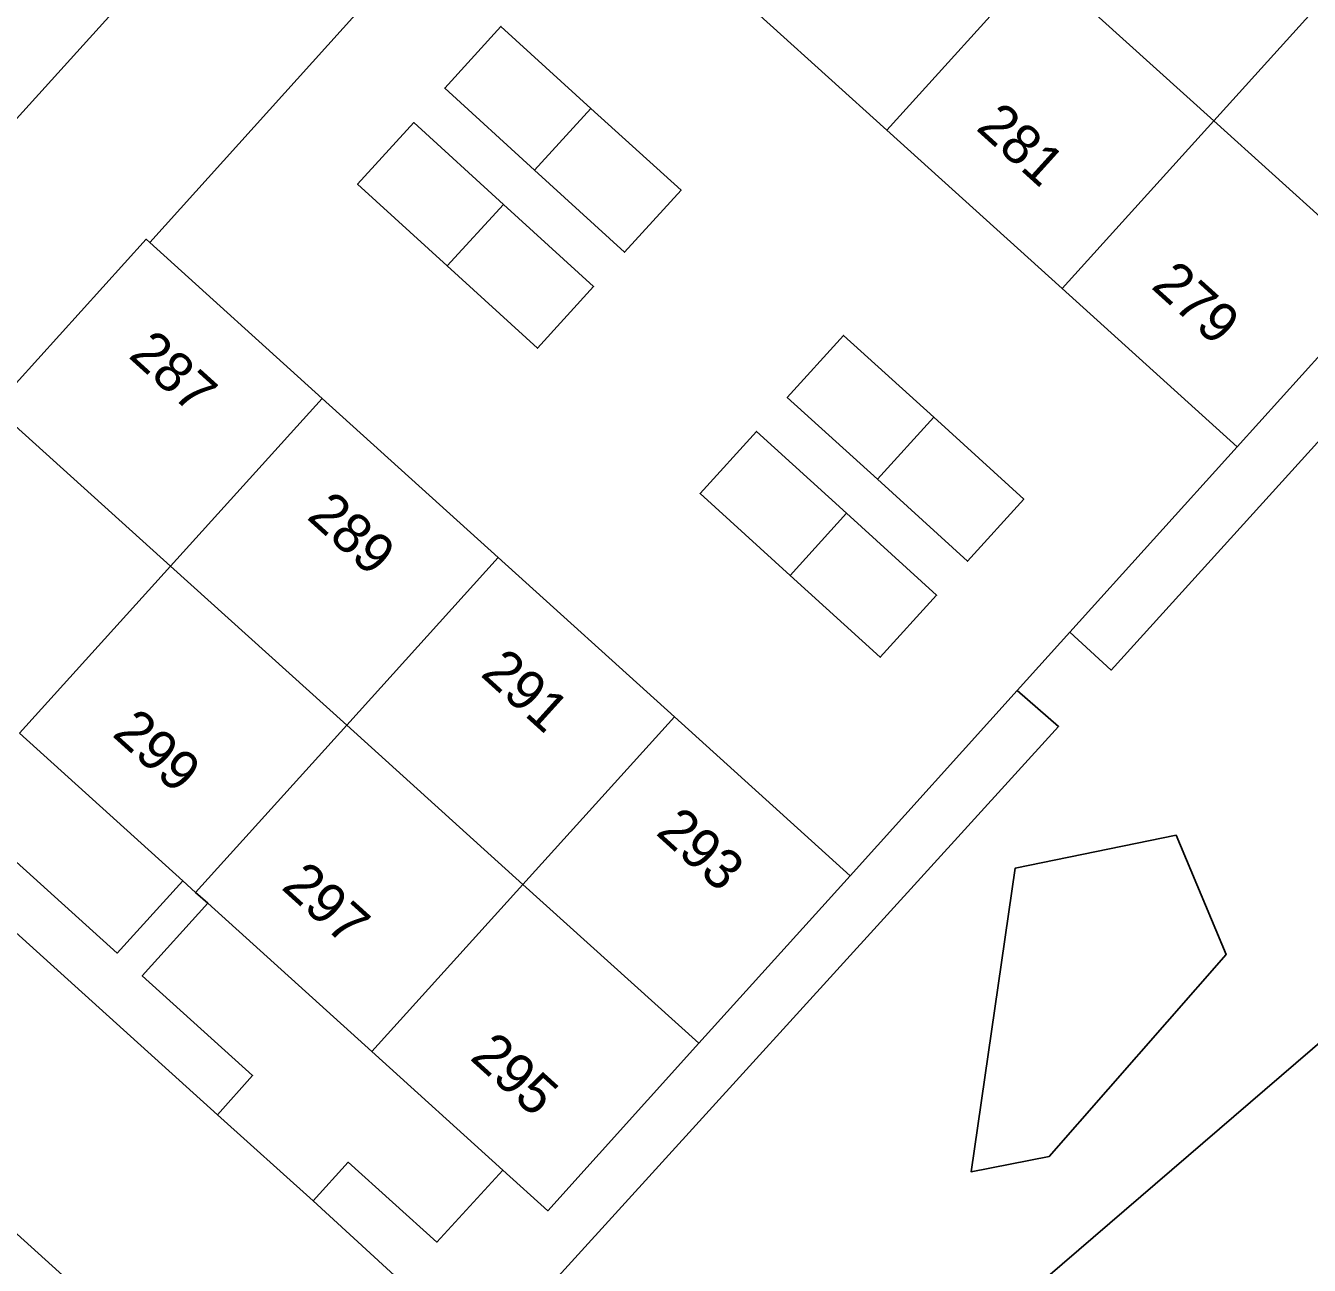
# Model space of a CAD drawing. Extents: x 161772 to 163123, y 383092 to 383917.
# Drawn here: x 162073.6 to 162105.76, y 383164.85 to 383195.91 of the extents above; entities that cross this region are included whole.
import ezdxf

# ---------------------------------------------------------------- set-up
doc = ezdxf.new("R2010")
doc.units = 0
for name, color, linetype in [('IMGEO_Groenvoorziening', 7, 'Continuous'), ('IMGEO_Pand', 7, 'Continuous'), ('IMGEO_Pand_nummerreeks', 7, 'Continuous'), ('IMGEO_Rijbaan_lokaal_open', 7, 'Continuous'), ('IMGEO_Voetpad_open', 7, 'Continuous')]:
    doc.layers.add(name, color=color, linetype=linetype)

msp = doc.modelspace()

# ---------------------------------------------------------------- linework, layer by layer
at = {"layer": 'IMGEO_Groenvoorziening'}
for points in [[(162103.95, 383185.358), (162099.76, 383180.716)], [(162098.438, 383179.252), (162094.251, 383174.613)], [(162077.537, 383174.484), (162075.892, 383172.677), (162073.186, 383175.118), (162072.29, 383174.143)], [(162078.4, 383168.626), (162079.28, 383169.61), (162076.515, 383172.103), (162078.156, 383173.924)], [(162085.548, 383167.239), (162083.894, 383165.438), (162081.677, 383167.436), (162080.797, 383166.469)]]:
    msp.add_lwpolyline(points, dxfattribs=at)
at = {"layer": 'IMGEO_Pand'}
for points in [[(162103.361, 383193.528), (162107.162, 383197.733)], [(162095.174, 383193.293), (162098.969, 383197.491)], [(162103.361, 383193.528), (162098.969, 383197.491)], [(162095.174, 383193.293), (162090.785, 383197.26)], [(162086.348, 383192.289), (162084.094, 383194.344), (162085.503, 383195.89), (162087.759, 383193.837)], [(162087.759, 383193.837), (162090.015, 383191.785), (162088.601, 383190.234), (162086.348, 383192.289)], [(162087.759, 383193.837), (162086.348, 383192.289)], [(162084.159, 383189.889), (162081.912, 383191.939), (162083.321, 383193.483), (162085.567, 383191.433)], [(162099.562, 383189.325), (162103.361, 383193.528)], [(162107.749, 383189.567), (162103.361, 383193.528)], [(162099.562, 383189.325), (162095.174, 383193.293)], [(162085.567, 383191.433), (162087.826, 383189.372), (162086.417, 383187.828), (162084.159, 383189.889)], [(162085.567, 383191.433), (162084.159, 383189.889)], [(162076.705, 383190.48), (162076.617, 383190.56), (162072.81, 383186.351)], [(162076.705, 383190.48), (162081.027, 383186.571)], [(162107.749, 383189.567), (162103.95, 383185.358)], [(162103.95, 383185.358), (162099.562, 383189.325)], [(162094.935, 383184.545), (162092.678, 383186.596), (162094.09, 383188.15), (162096.347, 383186.098)], [(162077.225, 383182.366), (162072.81, 383186.351)], [(162081.027, 383186.571), (162077.225, 383182.366)], [(162081.027, 383186.571), (162085.438, 383182.583)], [(162096.347, 383186.098), (162098.604, 383184.047), (162097.192, 383182.493), (162094.935, 383184.545)], [(162096.347, 383186.098), (162094.935, 383184.545)], [(162092.749, 383182.139), (162090.494, 383184.189), (162091.904, 383185.745), (162094.161, 383183.693)], [(162094.161, 383183.693), (162096.418, 383181.642), (162095.006, 383180.088), (162092.749, 383182.139)], [(162094.161, 383183.693), (162092.749, 383182.139)], [(162081.639, 383178.382), (162085.438, 383182.583)], [(162085.438, 383182.583), (162089.848, 383178.594)], [(162077.225, 383182.366), (162073.444, 383178.186)], [(162081.639, 383178.382), (162077.225, 383182.366)], [(162077.854, 383174.197), (162081.639, 383178.382)], [(162086.053, 383174.397), (162081.639, 383178.382)], [(162086.053, 383174.397), (162089.848, 383178.594)], [(162089.848, 383178.594), (162094.251, 383174.613)], [(162077.537, 383174.484), (162073.444, 383178.186)], [(162077.854, 383174.197), (162077.537, 383174.484)], [(162094.251, 383174.613), (162090.463, 383170.417)], [(162078.156, 383173.924), (162077.854, 383174.197)], [(162082.265, 383170.209), (162086.053, 383174.397)], [(162090.463, 383170.417), (162086.053, 383174.397)], [(162078.156, 383173.924), (162082.265, 383170.209)], [(162065.834, 383172.455), (162090.748, 383149.931)], [(162107.386, 383171.613), (162097.231, 383162.88), (162100.485, 383159.097), (162098.244, 383157.17)], [(162090.463, 383170.417), (162086.675, 383166.22), (162085.548, 383167.239)], [(162082.265, 383170.209), (162085.548, 383167.239)]]:
    msp.add_lwpolyline(points, dxfattribs=at)
at = {"layer": 'IMGEO_Rijbaan_lokaal_open'}
msp.add_lwpolyline([(162059.513, 383178.276), (162082.677, 383203.875)], dxfattribs=at)
at = {"layer": 'IMGEO_Voetpad_open'}
for points in [[(162086.397, 383201.227), (162076.705, 383190.48)], [(162099.76, 383180.716), (162100.79, 383179.767), (162116.797, 383197.423), (162115.712, 383198.389)], [(162099.76, 383180.716), (162098.438, 383179.252)], [(162098.438, 383179.252), (162099.474, 383178.349), (162085.086, 383162.538), (162080.797, 383166.469)], [(162102.417, 383175.632), (162098.386, 383174.803), (162097.284, 383167.197), (162099.241, 383167.582), (162103.67, 383172.64), (162102.417, 383175.632)], [(162072.29, 383174.143), (162078.4, 383168.626)], [(162080.797, 383166.469), (162078.4, 383168.626)]]:
    msp.add_lwpolyline(points, dxfattribs=at)

# ---------------------------------------------------------------- texts
at = {"layer": 'IMGEO_Pand_nummerreeks'}
for s, rotation, p in [('281', 317.8819, (162097.38, 383193.32)), ('279', 317.8819, (162101.768, 383189.353)), ('287', 317.8761, (162076.145, 383187.616)), ('289', 317.8761, (162080.612, 383183.576)), ('291', 317.8761, (162084.966, 383179.639)), ('299', 317.8761, (162075.737, 383178.134)), ('293', 317.8761, (162089.357, 383175.668)), ('297', 317.8761, (162079.976, 383174.301)), ('295', 317.8761, (162084.699, 383170.03))]:
    msp.add_text(s, height=1, rotation=rotation, dxfattribs=at).set_placement(p)

doc.saveas('drawing.dxf')
